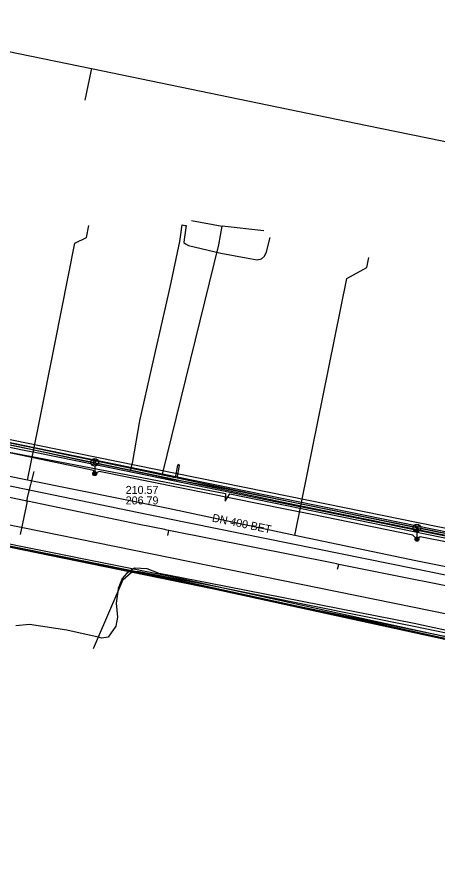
# Model space of a CAD drawing. Extents: x -595540 to -593988, y -1160850 to -1159202.
# Drawn here: x -595396.9 to -595354.8, y -1159559.1 to -1159473.9 of the extents above; entities that cross this region are included whole.
import ezdxf

# ---------------------------------------------------------------- set-up
doc = ezdxf.new("R2010")
doc.units = 0
for name, color, linetype in [('BVK-JEDNOTNA_popisy', 7, 'Continuous'), ('BVK-JEDNOTNA_trasa sítě', 7, 'Continuous'), ('BVK-VODOVOD_trasa sítě', 7, 'Continuous'), ('CETIN_kabel podzemní', 7, 'Continuous'), ('DESTOVA_trasa neprovozované sítě', 7, 'Continuous'), ('DPMB_kabel', 7, 'Continuous'), ('DPMB_kyneta', 7, 'Continuous'), ('DSP-SDEL-VODAFONE_kabel', 7, 'Continuous'), ('DSP-TSB_kabel VO', 7, 'Continuous'), ('EON-NN_kabel', 7, 'Continuous'), ('EON-NN_kabel zrušené sítě', 7, 'Continuous'), ('EON-SDEL_kabel', 7, 'Continuous'), ('EON-VN_kabel', 7, 'Continuous'), ('INNOGY-NTL_trasa sítě', 7, 'Continuous'), ('INNOGY-STL_trasa sítě', 7, 'Continuous'), ('JEDNOTNA_trasa neprovozované sítě', 7, 'Continuous'), ('QUANTCOM_kabel', 7, 'Continuous'), ('TSB_kabel VO', 7, 'Continuous'), ('TSB_lampy VO', 7, 'Continuous')]:
    doc.layers.add(name, color=color, linetype=linetype)

msp = doc.modelspace()

# ---------------------------------------------------------------- linework, layer by layer
at = {"layer": 'BVK-JEDNOTNA_popisy'}
msp.add_line((-595386.029, -1159521.663), (-595386.029, -1159521.663), dxfattribs=at)
at = {"layer": 'BVK-JEDNOTNA_trasa sítě'}
for points in [[(-595384.67, -1159524.6), (-595395.84, -1159522.276), (-595395.86, -1159522.272), (-595395.957, -1159522.251), (-595395.958, -1159522.251), (-595396.046, -1159522.232), (-595423.55, -1159516.51)], [(-595345.41, -1159532.43), (-595347.794, -1159531.954), (-595347.828, -1159531.948), (-595347.844, -1159531.945), (-595347.935, -1159531.927), (-595348.348, -1159531.844), (-595364.731, -1159528.577), (-595364.957, -1159528.532), (-595365.255, -1159528.473), (-595381.717, -1159525.189), (-595381.929, -1159525.147), (-595382.064, -1159525.12), (-595382.113, -1159525.11), (-595384.67, -1159524.6)]]:
    msp.add_lwpolyline(points, dxfattribs=at)
at = {"layer": 'BVK-VODOVOD_trasa sítě'}
for points in [[(-595484.675, -1159459.527), (-595467.511, -1159463.005), (-595453.419, -1159465.901), (-595420.939, -1159472.575), (-595389.463, -1159479.043), (-595361.874, -1159484.712), (-595336.445, -1159489.937), (-595310.435, -1159495.281), (-595291.025, -1159499.278), (-595285.285, -1159512.162), (-595286.843, -1159519.601), (-595286.919, -1159519.995)], [(-595389.463, -1159479.043), (-595389.524, -1159479.342), (-595390.104, -1159482.185)], [(-595286.17, -1159547.411), (-595286.78, -1159547.214), (-595496.712, -1159504.511), (-595515.704, -1159500.605), (-595523.758, -1159499.02), (-595528.206, -1159498.682)], [(-595289.2, -1159549.06), (-595491.109, -1159507.739), (-595492.018, -1159507.552)]]:
    msp.add_lwpolyline(points, dxfattribs=at)
at = {"layer": 'CETIN_kabel podzemní'}
for points in [[(-595379.44, -1159494.21), (-595376.37, -1159494.8)], [(-595376.72, -1159496.66), (-595376.37, -1159494.8)], [(-595372.23, -1159495.25), (-595376.37, -1159494.8)], [(-595382.35, -1159519.57), (-595376.72, -1159496.66)], [(-595383.13, -1159519.41), (-595426.56, -1159510.51), (-595428.52, -1159510.13), (-595437.16, -1159508.36), (-595444.96, -1159506.74), (-595445.52, -1159506.59)], [(-595312.5, -1159534.27), (-595315.25, -1159533.7), (-595319.12, -1159532.89), (-595324.42, -1159531.85), (-595328.29, -1159531.06), (-595329.83, -1159530.72), (-595333.74, -1159529.96), (-595343.09, -1159528.02), (-595344.09, -1159527.81), (-595350.23, -1159526.56), (-595354.05, -1159525.77), (-595367.4, -1159523.06), (-595369.44, -1159522.65), (-595391, -1159518.23), (-595394.96, -1159517.42), (-595396, -1159517.24), (-595421.96, -1159511.93)], [(-595382.35, -1159519.57), (-595383.13, -1159519.41)], [(-595336.58, -1159528.89), (-595382.35, -1159519.57)]]:
    msp.add_lwpolyline(points, dxfattribs=at)
at = {"layer": 'DESTOVA_trasa neprovozované sítě'}
for points in [[(-595395.22, -1159519.3), (-595395.854, -1159521.762), (-595395.957, -1159522.251)], [(-595396.55, -1159525.6), (-595395.942, -1159522.765), (-595395.84, -1159522.276)]]:
    msp.add_lwpolyline(points, dxfattribs=at)
at = {"layer": 'DPMB_kabel'}
for points in [[(-595318.933, -1159649.425), (-595312.383, -1159629.214), (-595289.877, -1159558.636), (-595289.058, -1159552.926), (-595292.871, -1159548.476), (-595313.43, -1159544.217), (-595352.741, -1159536.397), (-595381.651, -1159530.097), (-595418.96, -1159522.577), (-595453.55, -1159515.607), (-595478.339, -1159510.627), (-595484.018, -1159509.497), (-595492.032, -1159508.061), (-595493.485, -1159506.968), (-595496.106, -1159506.331), (-595497.853, -1159506.388), (-595499.371, -1159508.435), (-595500.147, -1159511.728), (-595500.945, -1159513.543), (-595501.692, -1159513.683), (-595516.675, -1159510.448), (-595518.499, -1159509.52)], [(-595318.933, -1159649.425), (-595312.383, -1159629.214), (-595289.877, -1159558.636), (-595289.058, -1159552.926), (-595292.871, -1159548.476), (-595313.43, -1159544.217), (-595352.741, -1159536.397), (-595381.651, -1159530.097), (-595418.96, -1159522.577)], [(-595318.933, -1159649.425), (-595312.383, -1159629.214), (-595289.877, -1159558.636), (-595289.058, -1159552.926), (-595292.871, -1159548.476), (-595313.43, -1159544.217), (-595352.741, -1159536.397), (-595381.651, -1159530.097), (-595418.96, -1159522.577)], [(-595318.647, -1159649.515), (-595312.097, -1159629.306), (-595289.583, -1159558.704), (-595288.742, -1159552.834), (-595292.709, -1159548.204), (-595313.37, -1159543.923), (-595352.679, -1159536.103), (-595381.589, -1159529.803), (-595418.9, -1159522.283)]]:
    msp.add_lwpolyline(points, dxfattribs=at)
at = {"layer": 'DPMB_kyneta'}
msp.add_lwpolyline([(-595530.526, -1159507.817), (-595519.81, -1159509.9), (-595516.65, -1159510.3), (-595501.69, -1159513.53), (-595501.049, -1159513.41), (-595500.29, -1159511.68), (-595499.51, -1159508.37), (-595497.93, -1159506.24), (-595496.09, -1159506.18), (-595493.42, -1159506.83), (-595491.97, -1159507.92), (-595483.99, -1159509.35), (-595453.52, -1159515.46), (-595381.62, -1159529.95), (-595352.71, -1159536.25), (-595313.4, -1159544.07), (-595292.79, -1159548.34), (-595288.9, -1159552.88), (-595289.73, -1159558.67), (-595312.24, -1159629.26), (-595318.79, -1159649.47)], dxfattribs=at)
at = {"layer": 'DSP-SDEL-VODAFONE_kabel'}
msp.add_lwpolyline([(-595493.177, -1159496.709), (-595491.862, -1159496.978), (-595480.789, -1159499.164), (-595474.127, -1159500.646), (-595470.426, -1159501.276), (-595463.876, -1159502.664), (-595448.329, -1159505.615), (-595438.324, -1159507.732), (-595394.649, -1159516.708), (-595381.046, -1159519.456), (-595369.716, -1159521.776), (-595343.681, -1159527.043), (-595333.449, -1159529.206), (-595329.988, -1159529.888), (-595328.257, -1159530.272), (-595324.837, -1159530.937), (-595318.208, -1159532.211), (-595315.813, -1159532.735), (-595304.21, -1159535.05), (-595302.032, -1159535.547)], dxfattribs=at)
at = {"layer": 'DSP-TSB_kabel VO'}
msp.add_lwpolyline([(-595290.08, -1159539.53), (-595292.31, -1159539.22), (-595293.93, -1159538.62), (-595307.39, -1159535.83), (-595323.95, -1159532.44), (-595324.4, -1159532.66), (-595324.59, -1159532.31), (-595338.2, -1159529.47), (-595356.57, -1159525.82), (-595356.9, -1159526.06), (-595357.33, -1159525.66), (-595367.38, -1159523.6), (-595369.92, -1159523.08), (-595388.69, -1159519.3), (-595389.13, -1159519.51), (-595389.26, -1159519.21), (-595400.55, -1159516.85)], dxfattribs=at)
at = {"layer": 'EON-NN_kabel'}
for points in [[(-595349.701, -1159526.322), (-595354.971, -1159525.312), (-595368.95, -1159522.462), (-595373.093, -1159521.593), (-595380.875, -1159519.962), (-595380.648, -1159518.714), (-595380.73, -1159518.61), (-595380.844, -1159518.678), (-595381.07, -1159519.921), (-595385.496, -1159518.992), (-595395.31, -1159516.932), (-595420.77, -1159511.762)], [(-595301.51, -1159537.307), (-595302.044, -1159536.856), (-595302.152, -1159536.76), (-595302.177, -1159536.166), (-595302.621, -1159535.966), (-595317.27, -1159533.118), (-595324.708, -1159531.588), (-595329.048, -1159530.898), (-595333.761, -1159529.908), (-595342.101, -1159527.998), (-595349.739, -1159526.518), (-595355.009, -1159525.508), (-595368.99, -1159522.658), (-595381.011, -1159520.138), (-595381.198, -1159520.099), (-595383.08, -1159519.704), (-595388.695, -1159518.525), (-595390.133, -1159518.223), (-595395.35, -1159517.128), (-595420.81, -1159511.958)]]:
    msp.add_lwpolyline(points, dxfattribs=at)
at = {"layer": 'EON-NN_kabel zrušené sítě'}
for points in [[(-595385.546, -1159519.178), (-595385.496, -1159518.992), (-595385.31, -1159518.296), (-595384.612, -1159514.245), (-595383.366, -1159508.759), (-595381.588, -1159500.885), (-595380.603, -1159496.322), (-595380.58, -1159496.073), (-595380.388, -1159494.648), (-595380.124, -1159494.703), (-595379.996, -1159494.73), (-595380.182, -1159496.119), (-595380.21, -1159496.413), (-595380.056, -1159496.545), (-595379.734, -1159496.706), (-595376.527, -1159497.489), (-595373.996, -1159497.936), (-595372.892, -1159498.144), (-595372.458, -1159498.036), (-595372.147, -1159497.782), (-595371.942, -1159497.358), (-595371.575, -1159495.903)], [(-595403.99, -1159515.367), (-595396.592, -1159516.838), (-595390.133, -1159518.223), (-595389.616, -1159518.334), (-595388.695, -1159518.525), (-595386.091, -1159519.065), (-595384.804, -1159519.333), (-595383.08, -1159519.704), (-595381.446, -1159520.055), (-595381.198, -1159520.099), (-595378.317, -1159520.607), (-595375.954, -1159521.014), (-595373.093, -1159521.593), (-595367.772, -1159522.671), (-595359.579, -1159524.322), (-595350.071, -1159526.249), (-595349.477, -1159526.365), (-595341.528, -1159527.924), (-595340.965, -1159528.034), (-595333.538, -1159529.614)]]:
    msp.add_lwpolyline(points, dxfattribs=at)
at = {"layer": 'EON-SDEL_kabel'}
msp.add_lwpolyline([(-595292.148, -1159537.76), (-595296.46, -1159536.941), (-595298.82, -1159536.761), (-595300.12, -1159536.831), (-595315.25, -1159533.701), (-595319.12, -1159532.891), (-595324.42, -1159531.851), (-595328.29, -1159531.061), (-595329.83, -1159530.721), (-595333.74, -1159529.961), (-595343.09, -1159528.021), (-595344.09, -1159527.811), (-595350.23, -1159526.561), (-595354.05, -1159525.771), (-595367.4, -1159523.061), (-595369.44, -1159522.651), (-595391, -1159518.231), (-595394.96, -1159517.421), (-595396, -1159517.241), (-595421.96, -1159511.931)], dxfattribs=at)
msp.add_lwpolyline([(-595292.148, -1159537.76), (-595296.46, -1159536.941), (-595298.82, -1159536.761), (-595300.12, -1159536.831), (-595315.25, -1159533.701), (-595319.12, -1159532.891), (-595324.42, -1159531.851), (-595328.29, -1159531.061), (-595329.83, -1159530.721), (-595333.74, -1159529.961), (-595343.09, -1159528.021), (-595344.09, -1159527.811), (-595350.23, -1159526.561), (-595354.05, -1159525.771), (-595367.4, -1159523.061), (-595369.44, -1159522.651), (-595391, -1159518.231), (-595394.96, -1159517.421), (-595396, -1159517.241), (-595421.96, -1159511.931)], dxfattribs=at)
at = {"layer": 'EON-VN_kabel'}
for points in [[(-595385.161, -1159528.97), (-595385.93, -1159529.47), (-595386.37, -1159530), (-595386.78, -1159530.99), (-595386.823, -1159531.305), (-595386.98, -1159532.45)], [(-595386.315, -1159530.12), (-595385.47, -1159529.389), (-595384.846, -1159529.262), (-595377.754, -1159530.615), (-595357.206, -1159534.764), (-595351.707, -1159535.898), (-595336.701, -1159538.917), (-595317.367, -1159542.863), (-595299.279, -1159546.648), (-595297.219, -1159547.038)], [(-595297.185, -1159546.841), (-595299.241, -1159546.452), (-595317.334, -1159542.686), (-595336.673, -1159538.731), (-595351.644, -1159535.67), (-595357.183, -1159534.489), (-595377.723, -1159530.452), (-595382.673, -1159529.49), (-595383.87, -1159529.04), (-595385.16, -1159528.97)], [(-595386.315, -1159530.12), (-595386.823, -1159531.305), (-595388.778, -1159535.862), (-595389.268, -1159537.005)], [(-595386.98, -1159532.45), (-595386.85, -1159533.84), (-595387.02, -1159534.74), (-595387.77, -1159535.84), (-595388.43, -1159535.94), (-595388.778, -1159535.862), (-595391.93, -1159535.16), (-595395.66, -1159534.59), (-595397.01, -1159534.72)]]:
    msp.add_lwpolyline(points, dxfattribs=at)
at = {"layer": 'INNOGY-NTL_trasa sítě'}
for points in [[(-595395.84, -1159520.17), (-595394.79, -1159514.92), (-595393.12, -1159506.59), (-595391.1, -1159496.48), (-595389.95, -1159495.91), (-595389.71, -1159494.73)], [(-595369.1, -1159525.68), (-595367.8, -1159519.28), (-595366.3, -1159511.88), (-595363.91, -1159500.03), (-595361.93, -1159498.91), (-595361.73, -1159497.93)], [(-595286.67, -1159542.35), (-595286.72, -1159542.52), (-595292.37, -1159541.34), (-595297.614, -1159540.269), (-595305.69, -1159538.59), (-595317.14, -1159536.24), (-595329.68, -1159533.66), (-595343.65, -1159530.88), (-595357.01, -1159528.22), (-595369.1, -1159525.68), (-595381.78, -1159523.01), (-595395.84, -1159520.17), (-595411.32, -1159517.04), (-595427.83, -1159513.64), (-595445.78, -1159509.95), (-595459.09, -1159507.01), (-595460.84, -1159506.63), (-595474.52, -1159504.13), (-595486.88, -1159501.59), (-595489.31, -1159501.07)]]:
    msp.add_lwpolyline(points, dxfattribs=at)
at = {"layer": 'INNOGY-STL_trasa sítě'}
msp.add_lwpolyline([(-595497.21, -1159500.17), (-595497.127, -1159500.188), (-595492.64, -1159501.14), (-595490.68, -1159501.55), (-595474.65, -1159504.95), (-595445.95, -1159510.63), (-595411.49, -1159517.87), (-595381.97, -1159523.95), (-595357.16, -1159529), (-595329.88, -1159534.54), (-595305.84, -1159539.37), (-595286.623, -1159543.237), (-595285.63, -1159543.41)], dxfattribs=at)
at = {"layer": 'JEDNOTNA_trasa neprovozované sítě'}
for p, q in [((-595381.816, -1159525.679), (-595381.717, -1159525.189)), ((-595364.832, -1159529.067), (-595364.731, -1159528.577))]:
    msp.add_line(p, q, dxfattribs=at)
at = {"layer": 'QUANTCOM_kabel'}
msp.add_lwpolyline([(-595292.148, -1159537.759), (-595296.46, -1159536.94), (-595298.82, -1159536.76), (-595300.12, -1159536.83), (-595315.25, -1159533.7), (-595319.12, -1159532.89), (-595324.42, -1159531.85), (-595328.29, -1159531.06), (-595329.83, -1159530.72), (-595333.74, -1159529.96), (-595343.09, -1159528.02), (-595344.09, -1159527.81), (-595350.23, -1159526.56), (-595354.05, -1159525.77), (-595367.4, -1159523.06), (-595369.44, -1159522.65), (-595391, -1159518.23), (-595394.96, -1159517.42), (-595396, -1159517.24), (-595421.96, -1159511.93)], dxfattribs=at)
at = {"layer": 'TSB_kabel VO'}
msp.add_lwpolyline([(-595453.331, -1159506.077), (-595452.079, -1159506.334), (-595429.705, -1159510.768), (-595429.663, -1159511.315), (-595429.453, -1159510.852), (-595404.711, -1159516.095), (-595404.564, -1159516.411), (-595404.29, -1159516.221), (-595403.806, -1159516.2), (-595376.04, -1159521.5), (-595376.096, -1159522.265), (-595375.6, -1159521.53), (-595350.22, -1159526.72), (-595350.365, -1159527.592), (-595349.66, -1159526.8), (-595319.81, -1159532.91), (-595319.622, -1159533.846), (-595319.45, -1159533.06), (-595291.09, -1159538.752), (-595290.711, -1159539.531), (-595287.03, -1159540.16), (-595284.3, -1159538.94), (-595282.64, -1159536.28), (-595281.47, -1159531.83)], dxfattribs=at)
at = {"layer": 'TSB_lampy VO'}
for p, q in [((-595389.395, -1159518.65), (-595388.865, -1159518.12)), ((-595389.395, -1159518.12), (-595388.865, -1159518.65)), ((-595389.395, -1159518.65), (-595388.865, -1159518.12)), ((-595389.395, -1159518.12), (-595388.865, -1159518.65)), ((-595389.13, -1159518.76), (-595389.13, -1159519.51)), ((-595389.13, -1159518.76), (-595389.13, -1159519.51)), ((-595357.165, -1159525.2), (-595356.635, -1159524.67)), ((-595357.165, -1159524.67), (-595356.635, -1159525.2)), ((-595357.165, -1159525.2), (-595356.635, -1159524.67)), ((-595357.165, -1159524.67), (-595356.635, -1159525.2)), ((-595356.9, -1159525.31), (-595356.9, -1159526.06)), ((-595356.9, -1159525.31), (-595356.9, -1159526.06))]:
    msp.add_line(p, q, dxfattribs=at)
for centre, radius in [((-595389.13, -1159518.385), 0.375), ((-595389.13, -1159518.385), 0.375), ((-595389.13, -1159519.51), 0.2), ((-595389.13, -1159519.51), 0.2), ((-595389.13, -1159519.51), 0.145), ((-595389.13, -1159519.51), 0.145), ((-595389.13, -1159519.51), 0.0876), ((-595389.13, -1159519.51), 0.0876), ((-595356.9, -1159524.935), 0.375), ((-595356.9, -1159524.935), 0.375), ((-595356.9, -1159526.06), 0.2), ((-595356.9, -1159526.06), 0.2), ((-595356.9, -1159526.06), 0.145), ((-595356.9, -1159526.06), 0.145), ((-595356.9, -1159526.06), 0.0876), ((-595356.9, -1159526.06), 0.0876)]:
    msp.add_circle(centre, radius, dxfattribs=at)

# ---------------------------------------------------------------- texts
at = {"layer": 'BVK-JEDNOTNA_popisy'}
for s, p in [('210.57', (-595386.029, -1159521.538)), ('206.79', (-595386.029, -1159522.588))]:
    msp.add_text(s, height=0.8, dxfattribs=at).set_placement(p)
msp.add_text('DN 400 BET', height=0.8, rotation=348.47293, dxfattribs=at).set_placement((-595377.443, -1159524.292))

doc.saveas('drawing.dxf')
